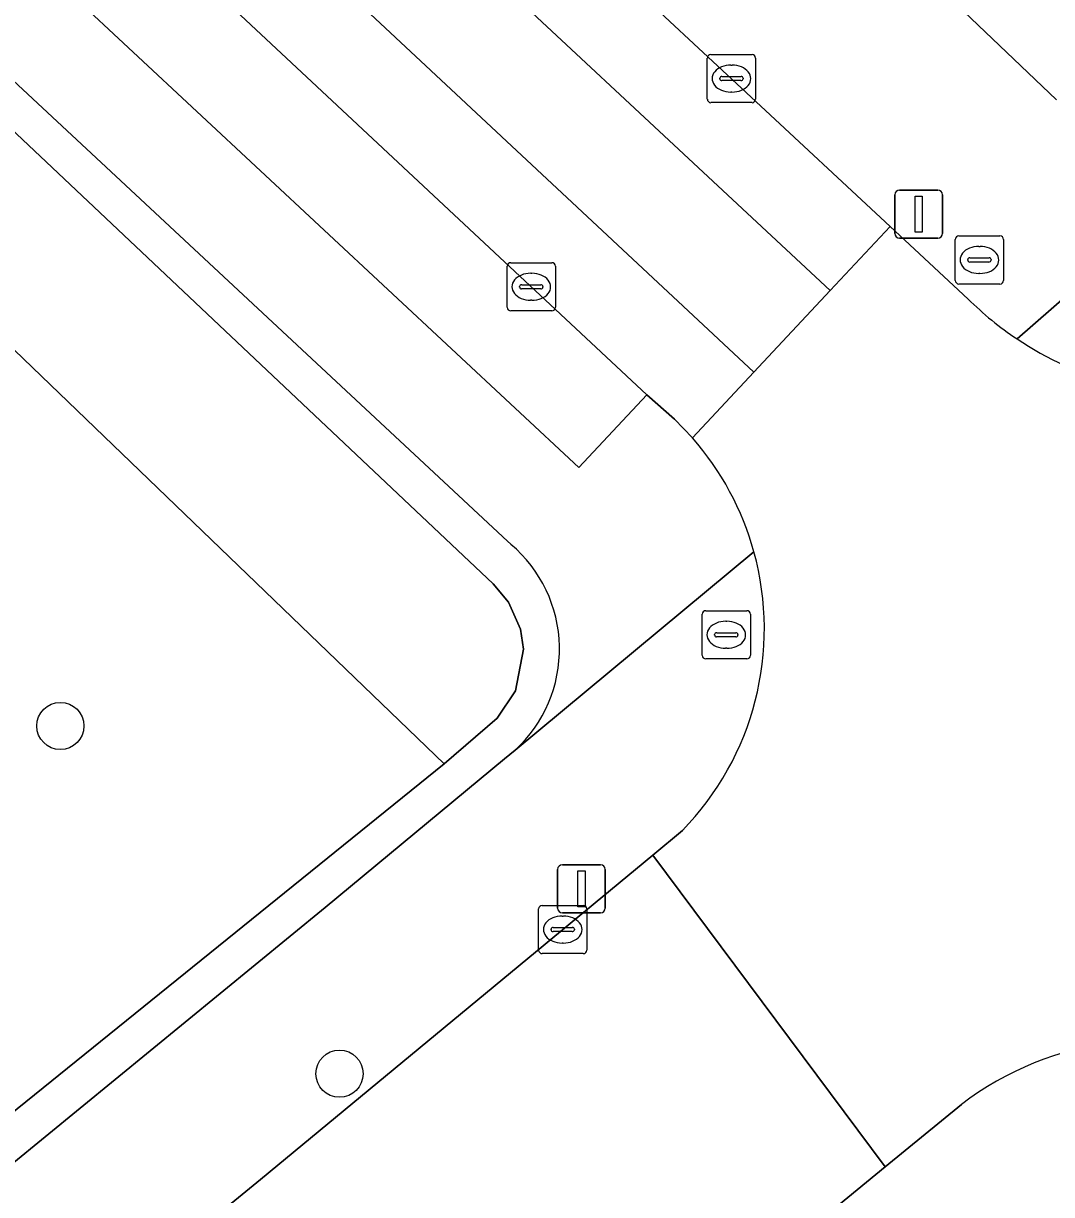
# Model space of a CAD drawing. Extents: x 159039 to 160102, y 381214 to 382524.
# Drawn here: x 159445.97 to 159467.3, y 381629.02 to 381653.32 of the extents above; entities that cross this region are included whole.
import ezdxf

# ---------------------------------------------------------------- set-up
doc = ezdxf.new("R2010")
doc.units = 0
for name, color, linetype in [('IMGEO_Boom', 7, 'Continuous'), ('IMGEO_Brandkraan', 7, 'Continuous'), ('IMGEO_Groenvoorziening', 7, 'Continuous'), ('IMGEO_Haag', 7, 'Continuous'), ('IMGEO_Kolk', 7, 'Continuous'), ('IMGEO_Lichtmast', 7, 'Continuous'), ('IMGEO_Parkeervlak_open', 7, 'Continuous'), ('IMGEO_Rijbaan_lokaal_gesloten', 7, 'Continuous'), ('IMGEO_Rioolput', 7, 'Continuous'), ('IMGEO_Voetpad_open', 7, 'Continuous')]:
    doc.layers.add(name, color=color, linetype=linetype)

msp = doc.modelspace()

# ---------------------------------------------------------------- linework, layer by layer
at = {"layer": 'IMGEO_Boom'}
for centre in [(159446.74, 381638.745), (159452.53, 381631.531)]:
    msp.add_circle(centre, 0.489, dxfattribs=at)
at = {"layer": 'IMGEO_Brandkraan'}
for p, q in [((159460.053, 381640.21), (159460.053, 381641.062)), ((159460.128, 381641.136), (159460.98, 381641.136)), ((159461.054, 381641.062), (159461.054, 381640.21)), ((159460.541, 381640.916), (159460.566, 381640.916)), ((159460.312, 381640.63), (159460.312, 381640.642)), ((159460.75, 381640.593), (159460.352, 381640.593)), ((159460.355, 381640.679), (159460.753, 381640.679)), ((159460.796, 381640.642), (159460.796, 381640.63)), ((159460.564, 381640.356), (159460.539, 381640.356)), ((159460.98, 381640.136), (159460.128, 381640.136))]:
    msp.add_line(p, q, dxfattribs=at)
for points in [[(159460.053, 381640.21), (159460.053, 381641.062)], [(159460.128, 381641.136), (159460.98, 381641.136)], [(159461.054, 381641.062), (159461.054, 381640.21)], [(159460.98, 381640.136), (159460.128, 381640.136)]]:
    msp.add_lwpolyline(points, dxfattribs=at)
for centre, radius, start, end in [((159460.13, 381641.06), 0.0765, 91.552, 178.448), ((159460.13, 381641.06), 0.0765, 91.552, 178.448), ((159460.978, 381641.06), 0.0765, 1.552, 88.448), ((159460.978, 381641.06), 0.0765, 1.552, 88.448), ((159460.352, 381640.639), 0.0403, 85.8775, 175.7526), ((159460.349, 381640.629), 0.0366, 178.938, 274.7102), ((159460.753, 381640.636), 0.043, 264.8664, 352.4533), ((159460.757, 381640.641), 0.0386, 1.7309, 96.639), ((159460.13, 381640.212), 0.0765, 181.552, 268.448), ((159460.13, 381640.212), 0.0765, 181.552, 268.448), ((159460.978, 381640.212), 0.0765, 271.552, 358.448), ((159460.978, 381640.212), 0.0765, 271.552, 358.448)]:
    msp.add_arc(centre, radius, start, end, dxfattribs=at)
for centre, major_axis, ratio, start_param, end_param in [((159460.54, 381640.636), (-0.387, 0.002), 0.722429, 4.712389, 7.853982), ((159460.565, 381640.636), (-0.39, 0.002), 0.717154, 1.570796, 4.712389)]:
    msp.add_ellipse(centre, major_axis=major_axis, ratio=ratio, start_param=start_param, end_param=end_param, dxfattribs=at)
at = {"layer": 'IMGEO_Groenvoorziening'}
for points in [[(159492.801, 381670.113), (159480.712, 381680.97), (159475.753, 381675.449), (159480.298, 381671.367), (159474.652, 381665.081), (159470.097, 381669.172), (159463.815, 381662.178), (159460.307, 381658.503), (159467.402, 381651.73)], [(159445.345, 381652.512), (159444.835, 381651.962), (159455.718, 381641.694), (159456.038, 381641.315), (159456.282, 381640.753), (159456.346, 381640.337), (159456.182, 381639.476), (159455.799, 381638.906), (159454.702, 381637.96), (159445.154, 381630.252), (159445.696, 381629.628), (159452.235, 381634.982), (159455.951, 381638.06), (159456.174, 381638.245)], [(159456.086, 381642.513), (159456.014, 381642.58), (159445.345, 381652.512)]]:
    msp.add_lwpolyline(points, dxfattribs=at)
for points in [[(159454.702, 381637.96), (159455.799, 381638.906), (159456.182, 381639.476), (159456.346, 381640.337), (159456.282, 381640.753), (159456.038, 381641.315), (159455.718, 381641.694), (159444.835, 381651.962), (159442.623, 381649.581)], [(159454.702, 381637.96), (159442.623, 381649.581), (159435.415, 381641.822), (159437.491, 381639.882), (159436.521, 381639.105), (159437.46, 381637.476), (159439.796, 381636.224), (159440.237, 381636.656), (159441.362, 381635.817), (159440.281, 381634.667), (159445.154, 381630.252)]]:
    msp.add_lwpolyline(points, close=True, dxfattribs=at)
msp.add_arc((159454.246, 381640.34), 2.847, 312.6239, 49.7385, dxfattribs=at)
at = {"layer": 'IMGEO_Haag'}
for points in [[(159456.086, 381642.513), (159456.014, 381642.58), (159445.345, 381652.512), (159444.835, 381651.962), (159455.718, 381641.694), (159456.038, 381641.315), (159456.282, 381640.753), (159456.346, 381640.337), (159456.182, 381639.476), (159455.799, 381638.906), (159454.702, 381637.96), (159445.154, 381630.252), (159445.696, 381629.628), (159452.235, 381634.982), (159455.951, 381638.06)], [(159455.951, 381638.06), (159456.174, 381638.245)]]:
    msp.add_lwpolyline(points, dxfattribs=at)
msp.add_arc((159454.246, 381640.34), 2.847, 312.6239, 49.7385, dxfattribs=at)
at = {"layer": 'IMGEO_Kolk'}
for p, q in [((159460.235, 381652.675), (159461.087, 381652.675)), ((159460.16, 381651.749), (159460.16, 381652.601)), ((159460.648, 381652.455), (159460.673, 381652.455)), ((159461.161, 381652.601), (159461.161, 381651.749)), ((159460.419, 381652.169), (159460.419, 381652.181)), ((159460.462, 381652.218), (159460.86, 381652.218)), ((159460.903, 381652.181), (159460.903, 381652.169)), ((159460.857, 381652.132), (159460.459, 381652.132)), ((159460.671, 381651.895), (159460.646, 381651.895)), ((159461.087, 381651.675), (159460.235, 381651.675)), ((159456.083, 381648.355), (159456.935, 381648.355)), ((159456.008, 381647.429), (159456.008, 381648.281)), ((159456.496, 381648.135), (159456.521, 381648.135)), ((159457.009, 381648.281), (159457.009, 381647.429)), ((159456.267, 381647.849), (159456.267, 381647.861)), ((159456.705, 381647.812), (159456.307, 381647.812)), ((159456.31, 381647.898), (159456.708, 381647.898)), ((159456.751, 381647.861), (159456.751, 381647.849)), ((159456.519, 381647.575), (159456.494, 381647.575)), ((159456.935, 381647.355), (159456.083, 381647.355)), ((159456.66, 381634.096), (159456.66, 381634.948)), ((159456.735, 381635.022), (159457.587, 381635.022)), ((159457.661, 381634.948), (159457.661, 381634.096)), ((159457.148, 381634.802), (159457.173, 381634.802)), ((159456.919, 381634.516), (159456.919, 381634.528)), ((159457.357, 381634.479), (159456.959, 381634.479)), ((159456.962, 381634.565), (159457.36, 381634.565)), ((159457.403, 381634.528), (159457.403, 381634.516)), ((159457.171, 381634.242), (159457.146, 381634.242)), ((159457.587, 381634.022), (159456.735, 381634.022))]:
    msp.add_line(p, q, dxfattribs=at)
for points in [[(159460.235, 381652.675), (159461.087, 381652.675)], [(159460.16, 381651.749), (159460.16, 381652.601)], [(159461.161, 381652.601), (159461.161, 381651.749)], [(159461.087, 381651.675), (159460.235, 381651.675)], [(159456.083, 381648.355), (159456.935, 381648.355)], [(159456.008, 381647.429), (159456.008, 381648.281)], [(159457.009, 381648.281), (159457.009, 381647.429)], [(159456.935, 381647.355), (159456.083, 381647.355)], [(159456.66, 381634.096), (159456.66, 381634.948)], [(159456.735, 381635.022), (159457.587, 381635.022)], [(159457.661, 381634.948), (159457.661, 381634.096)], [(159457.587, 381634.022), (159456.735, 381634.022)]]:
    msp.add_lwpolyline(points, dxfattribs=at)
for centre, radius, start, end in [((159460.237, 381652.599), 0.0765, 91.552, 178.448), ((159460.237, 381652.599), 0.0765, 91.552, 178.448), ((159461.085, 381652.599), 0.0765, 1.552, 88.448), ((159461.085, 381652.599), 0.0765, 1.552, 88.448), ((159460.459, 381652.178), 0.0403, 85.8775, 175.7526), ((159460.864, 381652.18), 0.0386, 1.7309, 96.639), ((159460.456, 381652.168), 0.0366, 178.938, 274.7102), ((159460.86, 381652.175), 0.043, 264.8664, 352.4533), ((159460.237, 381651.751), 0.0765, 181.552, 268.448), ((159460.237, 381651.751), 0.0765, 181.552, 268.448), ((159461.085, 381651.751), 0.0765, 271.552, 358.448), ((159461.085, 381651.751), 0.0765, 271.552, 358.448), ((159456.085, 381648.279), 0.0765, 91.552, 178.448), ((159456.085, 381648.279), 0.0765, 91.552, 178.448), ((159456.933, 381648.279), 0.0765, 1.552, 88.448), ((159456.933, 381648.279), 0.0765, 1.552, 88.448), ((159456.307, 381647.858), 0.0403, 85.8775, 175.7526), ((159456.304, 381647.848), 0.0366, 178.938, 274.7102), ((159456.708, 381647.855), 0.043, 264.8664, 352.4533), ((159456.712, 381647.86), 0.0386, 1.7309, 96.639), ((159456.085, 381647.431), 0.0765, 181.552, 268.448), ((159456.085, 381647.431), 0.0765, 181.552, 268.448), ((159456.933, 381647.431), 0.0765, 271.552, 358.448), ((159456.933, 381647.431), 0.0765, 271.552, 358.448), ((159456.737, 381634.946), 0.0765, 91.552, 178.448), ((159456.737, 381634.946), 0.0765, 91.552, 178.448), ((159457.585, 381634.946), 0.0765, 1.552, 88.448), ((159457.585, 381634.946), 0.0765, 1.552, 88.448), ((159456.959, 381634.525), 0.0403, 85.8775, 175.7526), ((159456.956, 381634.515), 0.0366, 178.938, 274.7102), ((159457.36, 381634.522), 0.043, 264.8664, 352.4533), ((159457.364, 381634.527), 0.0386, 1.7309, 96.639), ((159456.737, 381634.098), 0.0765, 181.552, 268.448), ((159456.737, 381634.098), 0.0765, 181.552, 268.448), ((159457.585, 381634.098), 0.0765, 271.552, 358.448), ((159457.585, 381634.098), 0.0765, 271.552, 358.448)]:
    msp.add_arc(centre, radius, start, end, dxfattribs=at)
for centre, major_axis, ratio, start_param, end_param in [((159460.647, 381652.175), (-0.387, 0.002), 0.722429, 4.712389, 7.853982), ((159460.672, 381652.175), (-0.39, 0.002), 0.717154, 1.570796, 4.712389), ((159456.495, 381647.855), (-0.387, 0.002), 0.722429, 4.712389, 7.853982), ((159456.52, 381647.855), (-0.39, 0.002), 0.717154, 1.570796, 4.712389), ((159457.147, 381634.522), (-0.387, 0.002), 0.722429, 4.712389, 7.853982), ((159457.172, 381634.522), (-0.39, 0.002), 0.717154, 1.570796, 4.712389)]:
    msp.add_ellipse(centre, major_axis=major_axis, ratio=ratio, start_param=start_param, end_param=end_param, dxfattribs=at)
at = {"layer": 'IMGEO_Lichtmast'}
for p, q in [((159464.049, 381648.962), (159464.049, 381649.762)), ((159464.049, 381649.762), (159464.049, 381648.962)), ((159464.149, 381649.862), (159464.939, 381649.862)), ((159464.939, 381649.862), (159464.149, 381649.862)), ((159465.039, 381649.762), (159465.039, 381648.962)), ((159465.039, 381648.962), (159465.039, 381649.762)), ((159464.939, 381648.862), (159464.149, 381648.862)), ((159464.149, 381648.862), (159464.939, 381648.862)), ((159457.054, 381634.967), (159457.054, 381635.767)), ((159457.054, 381635.767), (159457.054, 381634.967)), ((159457.154, 381635.867), (159457.944, 381635.867)), ((159457.944, 381635.867), (159457.154, 381635.867)), ((159458.044, 381635.767), (159458.044, 381634.967)), ((159458.044, 381634.967), (159458.044, 381635.767)), ((159457.944, 381634.867), (159457.154, 381634.867)), ((159457.154, 381634.867), (159457.944, 381634.867))]:
    msp.add_line(p, q, dxfattribs=at)
for points in [[(159464.469, 381649.737), (159464.619, 381649.737), (159464.619, 381648.987), (159464.469, 381648.987), (159464.469, 381649.737)], [(159457.474, 381635.742), (159457.624, 381635.742), (159457.624, 381634.992), (159457.474, 381634.992), (159457.474, 381635.742)]]:
    msp.add_lwpolyline(points, dxfattribs=at)
for centre, start, end in [((159464.149, 381649.762), 90, 180), ((159464.149, 381649.762), 90, 180), ((159464.939, 381649.762), 0, 90), ((159464.939, 381649.762), 360, 90), ((159464.149, 381648.962), 180, 270), ((159464.149, 381648.962), 180, 270), ((159464.939, 381648.962), 270, 0), ((159464.939, 381648.962), 270, 0), ((159457.154, 381635.767), 90, 180), ((159457.154, 381635.767), 90, 180), ((159457.944, 381635.767), 0, 90), ((159457.944, 381635.767), 360, 90), ((159457.154, 381634.967), 180, 270), ((159457.154, 381634.967), 180, 270), ((159457.944, 381634.967), 270, 0), ((159457.944, 381634.967), 270, 0)]:
    msp.add_arc(centre, 0.1, start, end, dxfattribs=at)
at = {"layer": 'IMGEO_Parkeervlak_open'}
msp.add_lwpolyline([(159448.375, 381655.461), (159446.926, 381653.962), (159457.495, 381644.104), (159458.906, 381645.614)], close=True, dxfattribs=at)
at = {"layer": 'IMGEO_Rijbaan_lokaal_gesloten'}
for points in [[(159448.516, 381661.067), (159453.286, 381656.566), (159462.708, 381647.776), (159463.953, 381649.107), (159458.188, 381654.48), (159453.464, 381658.899), (159448.007, 381664.162), (159439.338, 381672.218), (159425.742, 381686.715)], [(159439.983, 381663.391), (159443.2, 381660.351), (159448.375, 381655.461), (159458.906, 381645.614), (159459.476, 381645.11), (159459.851, 381644.72), (159461.125, 381646.083), (159445.523, 381660.662), (159439.579, 381666.41)], [(159439.579, 381666.41), (159445.523, 381660.662), (159461.125, 381646.083), (159462.708, 381647.776), (159453.286, 381656.566), (159448.516, 381661.067)], [(159465.571, 381647.599), (159463.953, 381649.107), (159462.708, 381647.776), (159461.125, 381646.083), (159459.851, 381644.72)], [(159459.642, 381636.573), (159459.028, 381636.066), (159463.852, 381629.598), (159465.43, 381630.894)]]:
    msp.add_lwpolyline(points, dxfattribs=at)
msp.add_lwpolyline([(159463.852, 381629.598), (159459.028, 381636.066), (159450.889, 381629.337), (159448.16, 381627.105), (159446.76, 381625.959), (159440.585, 381621.001), (159445.569, 381614.728), (159447.581, 381616.353), (159453.215, 381620.871), (159456.567, 381623.617)], close=True, dxfattribs=at)
for centre, radius, start, end in [((159470.48, 381652.59), 7.001, 225.4742, 236.1935), ((159470.446, 381652.553), 6.951, 236.2562, 308.7241), ((159455.35, 381640.763), 5.993, 15.4219, 41.3154), ((159455.338, 381640.761), 6.005, 315.7866, 15.4149), ((159469.369, 381625.745), 6.482, 66.4082, 127.4163)]:
    msp.add_arc(centre, radius, start, end, dxfattribs=at)
at = {"layer": 'IMGEO_Rioolput'}
for p, q in [((159465.304, 381647.986), (159465.304, 381648.838)), ((159465.379, 381648.912), (159466.231, 381648.912)), ((159466.305, 381648.838), (159466.305, 381647.986)), ((159465.792, 381648.692), (159465.817, 381648.692)), ((159465.563, 381648.406), (159465.563, 381648.418)), ((159466.001, 381648.369), (159465.603, 381648.369)), ((159465.606, 381648.455), (159466.004, 381648.455)), ((159466.047, 381648.418), (159466.047, 381648.406)), ((159465.815, 381648.132), (159465.79, 381648.132)), ((159466.231, 381647.912), (159465.379, 381647.912))]:
    msp.add_line(p, q, dxfattribs=at)
for points in [[(159465.304, 381647.986), (159465.304, 381648.838)], [(159465.379, 381648.912), (159466.231, 381648.912)], [(159466.305, 381648.838), (159466.305, 381647.986)], [(159466.231, 381647.912), (159465.379, 381647.912)]]:
    msp.add_lwpolyline(points, dxfattribs=at)
for centre, radius, start, end in [((159465.381, 381648.836), 0.0765, 91.552, 178.448), ((159465.381, 381648.836), 0.0765, 91.552, 178.448), ((159466.229, 381648.836), 0.0765, 1.552, 88.448), ((159466.229, 381648.836), 0.0765, 1.552, 88.448), ((159465.603, 381648.415), 0.0403, 85.8775, 175.7526), ((159465.6, 381648.405), 0.0366, 178.938, 274.7102), ((159466.004, 381648.412), 0.043, 264.8664, 352.4533), ((159466.008, 381648.417), 0.0386, 1.7309, 96.639), ((159465.381, 381647.988), 0.0765, 181.552, 268.448), ((159465.381, 381647.988), 0.0765, 181.552, 268.448), ((159466.229, 381647.988), 0.0765, 271.552, 358.448), ((159466.229, 381647.988), 0.0765, 271.552, 358.448)]:
    msp.add_arc(centre, radius, start, end, dxfattribs=at)
for centre, major_axis, ratio, start_param, end_param in [((159465.791, 381648.412), (-0.387, 0.002), 0.722429, 4.712389, 7.853982), ((159465.816, 381648.412), (-0.39, 0.002), 0.717154, 1.570796, 4.712389)]:
    msp.add_ellipse(centre, major_axis=major_axis, ratio=ratio, start_param=start_param, end_param=end_param, dxfattribs=at)
at = {"layer": 'IMGEO_Voetpad_open'}
for points in [[(159467.402, 381651.73), (159460.307, 381658.503), (159457.386, 381661.291), (159443.322, 381674.715), (159436.573, 381681.621), (159431.054, 381687.476)], [(159434.463, 381662.799), (159440.167, 381657.223), (159445.345, 381652.512), (159456.014, 381642.58), (159456.086, 381642.513)], [(159459.851, 381644.72), (159459.476, 381645.11), (159458.906, 381645.614), (159457.495, 381644.104), (159446.926, 381653.962), (159448.375, 381655.461), (159443.2, 381660.351)], [(159479.082, 381657.692), (159471.798, 381651.328), (159466.585, 381646.773)], [(159458.188, 381654.48), (159463.953, 381649.107), (159465.571, 381647.599)], [(159466.585, 381646.773), (159471.798, 381651.328)], [(159461.127, 381642.357), (159456.174, 381638.245), (159455.951, 381638.06), (159452.235, 381634.982), (159445.696, 381629.628), (159444.962, 381629.032), (159435.51, 381621.424), (159432.061, 381618.681), (159409.141, 381601.163), (159408.665, 381600.799), (159402.617, 381596.177)], [(159456.174, 381638.245), (159461.127, 381642.357)], [(159431.341, 381613.713), (159434.322, 381616.063), (159440.585, 381621.001), (159446.76, 381625.959), (159448.16, 381627.105), (159450.889, 381629.337), (159459.028, 381636.066), (159459.642, 381636.573)], [(159465.43, 381630.894), (159463.852, 381629.598), (159456.567, 381623.617), (159453.215, 381620.871), (159447.581, 381616.353), (159445.569, 381614.728), (159439.305, 381609.73), (159436.181, 381607.304), (159419.409, 381594.821), (159416.449, 381592.464)]]:
    msp.add_lwpolyline(points, dxfattribs=at)
for centre, radius, start, end in [((159470.48, 381652.59), 7.001, 225.4742, 236.1935), ((159470.446, 381652.553), 6.951, 236.2562, 308.7241), ((159455.35, 381640.763), 5.993, 15.4219, 41.3154), ((159454.246, 381640.34), 2.847, 312.6239, 49.7385), ((159455.338, 381640.761), 6.005, 315.7866, 15.4149), ((159469.369, 381625.745), 6.482, 66.4082, 127.4163)]:
    msp.add_arc(centre, radius, start, end, dxfattribs=at)

doc.saveas('drawing.dxf')
